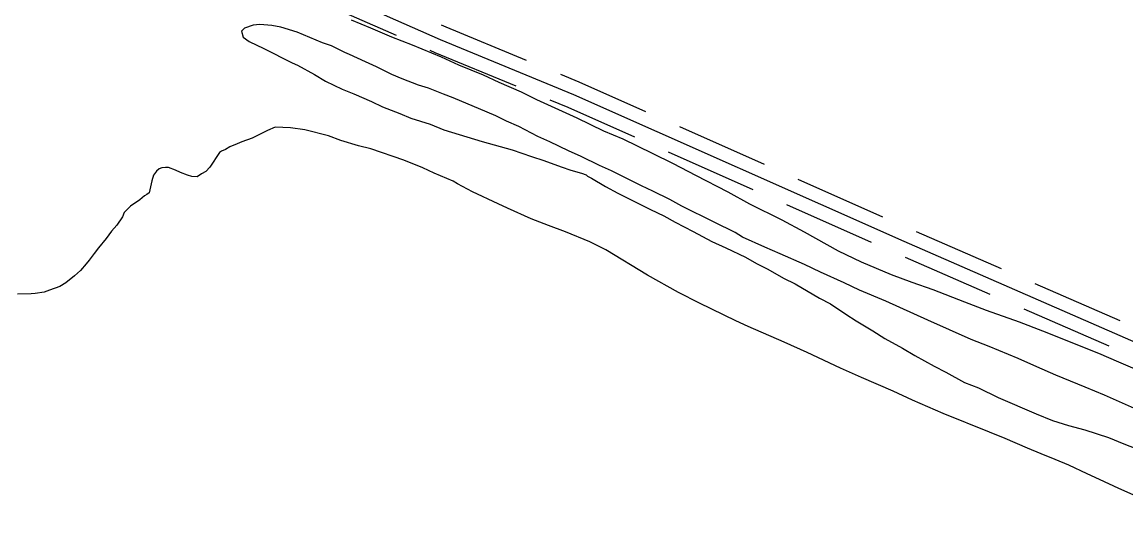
# Model space of a CAD drawing. Extents: x 3297735 to 3335592, y 670436 to 695807.
# Drawn here: x 3302370 to 3303563, y 691638 to 692187 of the extents above; entities that cross this region are included whole.
import ezdxf

# ---------------------------------------------------------------- set-up
doc = ezdxf.new("R2010")
doc.units = 0
doc.layers.add('V-ROAD-CNTR', color=7, linetype='Continuous')
doc.layers.add('V-SITE-VEGE', color=7, linetype='Continuous')

msp = doc.modelspace()

# ---------------------------------------------------------------- linework, layer by layer
at = {"layer": 'V-ROAD-CNTR'}
for points in [[(3305769.3, 692769.3), (3305756.7, 692741.2), (3305742.9, 692704.9), (3305728.8, 692663.8), (3305410.5, 691987.1), (3305063.8, 691276.5), (3305052.7, 691262.5), (3305037.8, 691249.1), (3305027.1, 691242.2), (3305003.8, 691230.2), (3304989.4, 691229.6), (3304977.3, 691234.6), (3304744.1, 691340.7), (3304397.8, 691486.4), (3304003.5, 691653.2), (3303323.3, 691950.1), (3302966.3, 692108.8), (3302822.5, 692168.1), (3302453.7, 692331.1), (3302145.6, 692466.2), (3301847.6, 692596.1)], [(3302774.7, 692172.8), (3302683.2, 692213.2)], [(3302915.4, 692146), (3302828.4, 692181.9), (3302823.4, 692184.1)], [(3302904, 692118.3), (3302816.6, 692154.3), (3302811.3, 692156.7)], [(3303044.4, 692090.5), (3302972.2, 692122.6), (3302952.4, 692130.7)], [(3303032.2, 692063.1), (3302960.4, 692095), (3302941, 692103)], [(3303172.3, 692033.6), (3303080.9, 692074.2)], [(3303160.1, 692006.2), (3303068.8, 692046.8)], [(3303300.2, 691976.7), (3303208.9, 692017.4)], [(3303288.1, 691949.3), (3303196.7, 691989.9)], [(3303428.4, 691920.6), (3303336.7, 691960.6)], [(3303416.4, 691893.1), (3303324.7, 691933.1)], [(3303556.7, 691864.6), (3303465, 691904.6)], [(3303544.7, 691837.1), (3303453, 691877.1)]]:
    msp.add_lwpolyline(points, dxfattribs=at)
at = {"layer": 'V-SITE-VEGE'}
for p, q in [((3302627.3, 692184.9), (3302620.1, 692184)), ((3302640.1, 692183.8), (3302627.3, 692184.9)), ((3302726, 692189.9), (3302746.8, 692181.2)), ((3302610.6, 692180.7), (3302607.3, 692177.4)), ((3302607.3, 692177.4), (3302609.1, 692171.2)), ((3302620.1, 692184), (3302610.6, 692180.7)), ((3302650, 692181.9), (3302640.1, 692183.8)), ((3302667.6, 692176.5), (3302650, 692181.9)), ((3302695, 692165), (3302667.6, 692176.5)), ((3302746.8, 692181.2), (3302769.6, 692171.6)), ((3302609.1, 692171.2), (3302615.8, 692166.4)), ((3302615.8, 692166.4), (3302631.4, 692158.7)), ((3302704.5, 692161.6), (3302695, 692165)), ((3302719.1, 692154.4), (3302704.5, 692161.6)), ((3302769.6, 692171.6), (3302791.8, 692162.9)), ((3302791.8, 692162.9), (3302823.1, 692149.9)), ((3302631.4, 692158.7), (3302662.1, 692143.3)), ((3302723.9, 692152.4), (3302719.1, 692154.4)), ((3302741.4, 692144.3), (3302723.9, 692152.4)), ((3302823.1, 692149.9), (3302842, 692141.2)), ((3302662.1, 692143.3), (3302667.8, 692140.9)), ((3302667.8, 692140.9), (3302686.2, 692130.9)), ((3302753.2, 692139), (3302741.4, 692144.3)), ((3302769.8, 692130.8), (3302753.2, 692139)), ((3302842, 692141.2), (3302868.5, 692130.2)), ((3302686.2, 692130.9), (3302698.1, 692123.7)), ((3302781.1, 692126), (3302769.8, 692130.8)), ((3302798.6, 692119.2), (3302781.1, 692126)), ((3302868.5, 692130.2), (3302885.5, 692122.4)), ((3302698.1, 692123.7), (3302716, 692115)), ((3302716, 692115), (3302728.8, 692109.7)), ((3302809.5, 692115.8), (3302798.6, 692119.2)), ((3302825.6, 692109.5), (3302809.5, 692115.8)), ((3302885.5, 692122.4), (3302909.7, 692111.9)), ((3302728.8, 692109.7), (3302747.8, 692101.5)), ((3302747.8, 692101.5), (3302759.6, 692095.7)), ((3302836.1, 692105.7), (3302825.6, 692109.5)), ((3302852.1, 692098.5), (3302836.1, 692105.7)), ((3302909.7, 692111.9), (3302926.2, 692103.7)), ((3302926.2, 692103.7), (3302969.7, 692083.9)), ((3302759.6, 692095.7), (3302778.5, 692088.5)), ((3302863.5, 692094.1), (3302852.1, 692098.5)), ((3302882, 692085.9), (3302863.5, 692094.1)), ((3302778.5, 692088.5), (3302790.4, 692083.7)), ((3302790.4, 692083.7), (3302811.2, 692076.9)), ((3302893.8, 692080.2), (3302882, 692085.9)), ((3302907, 692074.4), (3302893.8, 692080.2)), ((3302969.7, 692083.9), (3302998.6, 692070)), ((3302626, 692065.7), (3302618.9, 692062)), ((3302635.6, 692070.4), (3302626, 692065.7)), ((3302643.6, 692073.7), (3302635.6, 692070.4)), ((3302660.2, 692073.1), (3302643.6, 692073.7)), ((3302675.9, 692071.1), (3302660.2, 692073.1)), ((3302701.5, 692064.3), (3302675.9, 692071.1)), ((3302811.2, 692076.9), (3302825.9, 692071.1)), ((3302825.9, 692071.1), (3302867.5, 692058.5)), ((3302927.4, 692063.8), (3302907, 692074.4)), ((3302998.6, 692070), (3303019.4, 692061.3)), ((3302602.7, 692055.9), (3302594.6, 692052.7)), ((3302607.9, 692057.8), (3302602.7, 692055.9)), ((3302618.9, 692062), (3302607.9, 692057.8)), ((3302714.7, 692059.5), (3302701.5, 692064.3)), ((3302733.7, 692053.7), (3302714.7, 692059.5)), ((3302747, 692050.3), (3302733.7, 692053.7)), ((3302867.5, 692058.5), (3302899.8, 692049.3)), ((3302940.6, 692058), (3302927.4, 692063.8)), ((3302960.5, 692048.4), (3302940.6, 692058)), ((3303019.4, 692061.3), (3303051.1, 692045.9)), ((3302583.7, 692046.6), (3302573.1, 692030.5)), ((3302585.6, 692048), (3302583.7, 692046.6)), ((3302589.9, 692049.8), (3302585.6, 692048)), ((3302594.6, 692052.7), (3302589.9, 692049.8)), ((3302782.9, 692038.2), (3302747, 692050.3)), ((3302899.8, 692049.3), (3302920.6, 692042)), ((3302920.6, 692042), (3302933.9, 692037.7)), ((3302974.2, 692042.1), (3302960.5, 692048.4)), ((3302994.1, 692032.5), (3302974.2, 692042.1)), ((3303051.1, 692045.9), (3303073.8, 692034.4)), ((3302521.4, 692029.9), (3302518.5, 692028.9)), ((3302525.2, 692030.3), (3302521.4, 692029.9)), ((3302528.5, 692030.3), (3302525.2, 692030.3)), ((3302536.1, 692027.4), (3302528.5, 692030.3)), ((3302573.1, 692030.5), (3302568.8, 692025.8)), ((3302803.3, 692030), (3302782.9, 692038.2)), ((3302815.6, 692024.2), (3302803.3, 692030)), ((3302933.9, 692037.7), (3302952.8, 692030.9)), ((3302952.8, 692030.9), (3302963.2, 692027.5)), ((3303007.3, 692026.7), (3302994.1, 692032.5)), ((3303073.8, 692034.4), (3303098, 692021.9)), ((3302512.3, 692021.9), (3302510.4, 692015.7)), ((3302515.7, 692026.1), (3302512.3, 692021.9)), ((3302518.5, 692028.9), (3302515.7, 692026.1)), ((3302541.3, 692025), (3302536.1, 692027.4)), ((3302548.9, 692022.1), (3302541.3, 692025)), ((3302553.6, 692020.6), (3302548.9, 692022.1)), ((3302559.3, 692020.1), (3302553.6, 692020.6)), ((3302564.1, 692023.4), (3302559.3, 692020.1)), ((3302568.8, 692025.8), (3302564.1, 692023.4)), ((3302835.9, 692015.5), (3302815.6, 692024.2)), ((3302963.2, 692027.5), (3302974.6, 692024.1)), ((3302974.6, 692024.1), (3302979.8, 692022.2)), ((3302979.8, 692022.2), (3302981.2, 692020.7)), ((3302981.2, 692020.7), (3302985.5, 692018.8)), ((3302985.5, 692018.8), (3303000.6, 692009.7)), ((3303039.5, 692010.4), (3303007.3, 692026.7)), ((3303098, 692021.9), (3303133, 692004.1)), ((3302508.4, 692006.2), (3302507.5, 692002.9)), ((3302510.4, 692015.7), (3302508.4, 692006.2)), ((3302840.7, 692012.6), (3302835.9, 692015.5)), ((3302856.8, 692004), (3302840.7, 692012.6)), ((3303000.6, 692009.7), (3303013.8, 692002.5)), ((3303051.8, 692004.6), (3303039.5, 692010.4)), ((3302497.4, 691995.4), (3302487.4, 691988.3)), ((3302502.7, 691999.6), (3302497.4, 691995.4)), ((3302505.1, 692001), (3302502.7, 691999.6)), ((3302507.5, 692002.9), (3302505.1, 692001)), ((3302884.7, 691991), (3302856.8, 692004)), ((3303013.8, 692002.5), (3303029, 691994.8)), ((3303029, 691994.8), (3303049.3, 691984.7)), ((3303070.3, 691995.5), (3303051.8, 692004.6)), ((3303083, 691988.3), (3303070.3, 691995.5)), ((3303133, 692004.1), (3303156.1, 691991.1)), ((3302480.7, 691981.7), (3302478.8, 691977)), ((3302487.4, 691988.3), (3302480.7, 691981.7)), ((3302894.6, 691986.2), (3302884.7, 691991)), ((3302920.2, 691974.6), (3302894.6, 691986.2)), ((3303049.3, 691984.7), (3303063.5, 691978)), ((3303118, 691971), (3303083, 691988.3)), ((3303156.1, 691991.1), (3303191.1, 691973.8)), ((3302478.8, 691977), (3302472.6, 691968)), ((3302939.1, 691967.4), (3302920.2, 691974.6)), ((3303063.5, 691978), (3303075.8, 691971.3)), ((3303075.8, 691971.3), (3303095.2, 691961.2)), ((3303140.7, 691959.9), (3303118, 691971)), ((3303191.1, 691973.8), (3303215.3, 691960.9)), ((3302466.9, 691961.4), (3302461.1, 691953.4)), ((3302472.6, 691968), (3302466.9, 691961.4)), ((3302957.6, 691960.6), (3302939.1, 691967.4)), ((3302983.6, 691950), (3302957.6, 691960.6)), ((3303095.2, 691961.2), (3303115.5, 691950.1)), ((3303148.8, 691955.1), (3303140.7, 691959.9)), ((3303215.3, 691960.9), (3303252.1, 691940.2)), ((3302461.1, 691953.4), (3302453, 691943.5)), ((3303001.1, 691941.4), (3302983.6, 691950)), ((3303115.5, 691950.1), (3303130.7, 691943.4)), ((3303172.9, 691944.1), (3303148.8, 691955.1)), ((3302448.2, 691937.3), (3302442.9, 691930.2)), ((3302453, 691943.5), (3302448.2, 691937.3)), ((3303046, 691914), (3303001.1, 691941.4)), ((3303130.7, 691943.4), (3303152, 691933.3)), ((3303189.5, 691936.8), (3303172.9, 691944.1)), ((3303215.5, 691925.3), (3303189.5, 691936.8)), ((3303252.1, 691940.2), (3303276.8, 691928.2)), ((3302439.6, 691926), (3302433.4, 691918.9)), ((3302442.9, 691930.2), (3302439.6, 691926)), ((3303152, 691933.3), (3303163.8, 691926.6)), ((3303163.8, 691926.6), (3303176.1, 691920.3)), ((3303233, 691917.1), (3303215.5, 691925.3)), ((3303276.8, 691928.2), (3303309.4, 691914.7)), ((3302427.1, 691913.3), (3302417.6, 691905.7)), ((3302433.4, 691918.9), (3302427.1, 691913.3)), ((3303079.6, 691895.3), (3303046, 691914)), ((3303176.1, 691920.3), (3303193.1, 691910.7)), ((3303193.1, 691910.7), (3303205.4, 691904.5)), ((3303258.6, 691905.5), (3303233, 691917.1)), ((3303309.4, 691914.7), (3303331.7, 691906.5)), ((3302410.9, 691901.5), (3302400, 691897.8)), ((3302417.6, 691905.7), (3302410.9, 691901.5)), ((3303205.4, 691904.5), (3303231.9, 691889.1)), ((3303275.1, 691897.8), (3303258.6, 691905.5)), ((3303331.7, 691906.5), (3303354.4, 691898.3)), ((3303354.4, 691898.3), (3303388.5, 691885.2)), ((3302380, 691893.6), (3302365.3, 691893.2)), ((3302384.3, 691894.1), (3302380, 691893.6)), ((3302394.3, 691895.4), (3302384.3, 691894.1)), ((3302400, 691897.8), (3302394.3, 691895.4)), ((3303102.3, 691883.8), (3303079.6, 691895.3)), ((3303231.9, 691889.1), (3303243.7, 691882.9)), ((3303303.5, 691885.8), (3303275.1, 691897.8)), ((3303141.6, 691864.5), (3303102.3, 691883.8)), ((3303243.7, 691882.9), (3303260.3, 691871.8)), ((3303349, 691865.1), (3303303.5, 691885.8)), ((3303388.5, 691885.2), (3303412.1, 691876.1)), ((3303412.1, 691876.1), (3303447.7, 691863.5)), ((3303154.8, 691858.3), (3303141.6, 691864.5)), ((3303260.3, 691871.8), (3303271.6, 691864.6)), ((3303271.6, 691864.6), (3303289.6, 691853.6)), ((3303395.8, 691844.4), (3303349, 691865.1)), ((3303447.7, 691863.5), (3303472.7, 691853.9)), ((3303193.6, 691841.4), (3303154.8, 691858.3)), ((3303289.6, 691853.6), (3303302.3, 691845.5)), ((3303472.7, 691853.9), (3303533.3, 691829.7)), ((3303218.7, 691830.3), (3303193.6, 691841.4)), ((3303302.3, 691845.5), (3303321.7, 691834.9)), ((3303415.2, 691836.7), (3303395.8, 691844.4)), ((3303254.7, 691813.5), (3303218.7, 691830.3)), ((3303321.7, 691834.9), (3303334.9, 691827.2)), ((3303334.9, 691827.2), (3303355.8, 691815.7)), ((3303446.5, 691823.7), (3303415.2, 691836.7)), ((3303533.3, 691829.7), (3303555.1, 691820.1)), ((3303355.8, 691815.7), (3303368.5, 691809)), ((3303466.8, 691815), (3303446.5, 691823.7)), ((3303487.2, 691805.8), (3303466.8, 691815)), ((3303555.1, 691820.1), (3303586.8, 691806.6)), ((3303277.4, 691803.4), (3303254.7, 691813.5)), ((3303311.4, 691788.5), (3303277.4, 691803.4)), ((3303368.5, 691809), (3303388.4, 691797.9)), ((3303518.9, 691792.8), (3303487.2, 691805.8)), ((3303388.4, 691797.9), (3303403.5, 691792.1)), ((3303403.5, 691792.1), (3303424.8, 691781.6)), ((3303539.7, 691784.1), (3303518.9, 691792.8)), ((3303332.3, 691778.8), (3303311.4, 691788.5)), ((3303365.4, 691764.4), (3303332.3, 691778.8)), ((3303424.8, 691781.6), (3303466, 691764.2)), ((3303572.3, 691769.7), (3303539.7, 691784.1)), ((3303415.6, 691744.1), (3303365.4, 691764.4)), ((3303466, 691764.2), (3303483.5, 691757)), ((3303483.5, 691757), (3303501, 691751.6)), ((3303432.6, 691737.4), (3303415.6, 691744.1)), ((3303501, 691751.6), (3303518.6, 691746.8)), ((3303518.6, 691746.8), (3303544.1, 691738.5)), ((3303456.7, 691726.8), (3303432.6, 691737.4)), ((3303544.1, 691738.5), (3303560.7, 691731.8)), ((3303560.7, 691731.8), (3303584.8, 691722.1)), ((3303471.4, 691721), (3303456.7, 691726.8)), ((3303486.6, 691714.7), (3303471.4, 691721)), ((3303501.2, 691708.5), (3303486.6, 691714.7)), ((3303521.1, 691699.3), (3303501.2, 691708.5)), ((3303534.4, 691693.1), (3303521.1, 691699.3)), ((3303555.2, 691683.4), (3303534.4, 691693.1)), ((3303570.8, 691676.7), (3303555.2, 691683.4))]:
    msp.add_line(p, q, dxfattribs=at)

doc.saveas('drawing.dxf')
